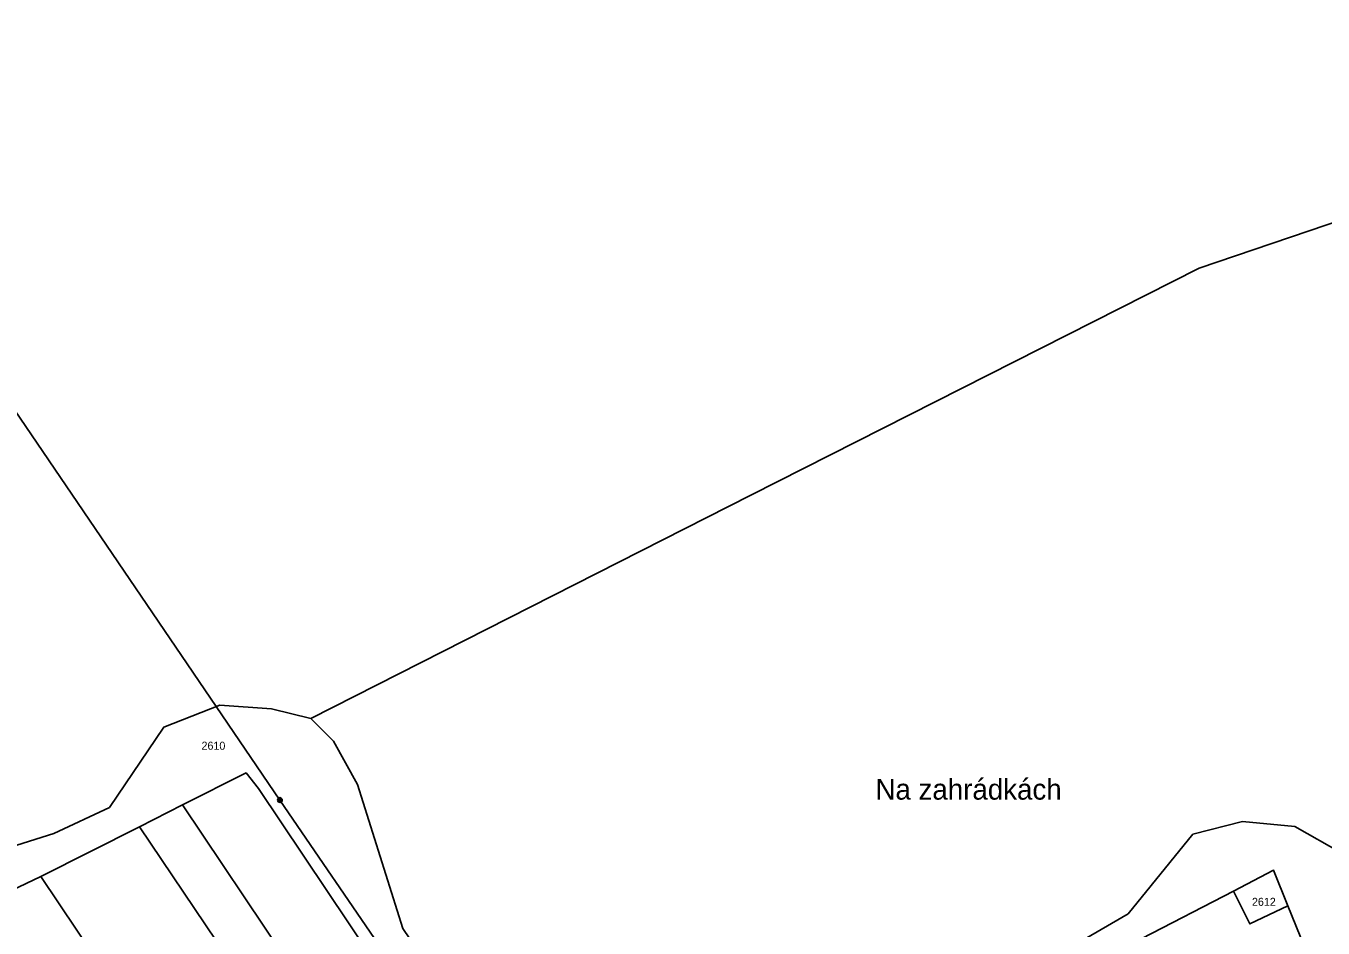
# Model space of a CAD drawing. Extents: x -504988 to -494607, y -1123820 to -1114018.
# Drawn here: x -496996.2 to -496720.6, y -1120122.8 to -1119931 of the extents above; entities that cross this region are included whole.
import ezdxf

# ---------------------------------------------------------------- set-up
doc = ezdxf.new("R2010")
doc.units = 0
for name, color, linetype in [('Hranice parcel', 7, 'Continuous'), ('Parcelní čísla', 7, 'Continuous'), ('Pop  PČ popisy', 7, 'Continuous'), ('Poz předměty', 7, 'Continuous')]:
    doc.layers.add(name, color=color, linetype=linetype)

msp = doc.modelspace()

# ---------------------------------------------------------------- linework, layer by layer
at = {"layer": 'Hranice parcel'}
for p, q in [((-496962.9, -1120096.6), (-496972.04, -1120101.28)), ((-496912.08, -1120172.35), (-496962.9, -1120096.6)), ((-496972.04, -1120101.28), (-496993.01, -1120111.83)), ((-496941.67, -1120146.42), (-496972.04, -1120101.28)), ((-496993.01, -1120111.83), (-497007.06, -1120118.48)), ((-496961.03, -1120159.32), (-496993.01, -1120111.83)), ((-496728.04, -1120118.05), (-496708.89, -1120165.47))]:
    msp.add_line(p, q, dxfattribs=at)
for points in [[(-496935.68, -1120078.2), (-496842.17, -1120030.75), (-496746.91, -1119982.54), (-496603.57, -1119933.82), (-496494.18, -1119931.03), (-496388.32, -1119960.8)], [(-497204, -1120028.5), (-497172.5, -1120054.23), (-497123.03, -1120071.7), (-497083.68, -1120083.61), (-497032.69, -1120104.2), (-497011.42, -1120109.34), (-496990.26, -1120102.66), (-496978.47, -1120097.12), (-496966.92, -1120080.05), (-496955.03, -1120075.41), (-496944.02, -1120076.18), (-496935.68, -1120078.2)], [(-496699.03, -1120160.06), (-496708.47, -1120148.74), (-496711.13, -1120142.51), (-496710.85, -1120118.38), (-496716.62, -1120106.84), (-496726.56, -1120101.15), (-496737.66, -1120100.11), (-496748.22, -1120102.83), (-496762, -1120119.74), (-496835.05, -1120162.21), (-496849.44, -1120169.69), (-496868.7, -1120173.5), (-496886.87, -1120166.04), (-496916.11, -1120122.87), (-496925.75, -1120092.26), (-496930.84, -1120083.06), (-496935.68, -1120078.2)], [(-496946.77, -1120093.09), (-496949.41, -1120089.78), (-496962.9, -1120096.6)], [(-496897.01, -1120167.36), (-496898.6, -1120165), (-496946.77, -1120093.09)], [(-496739.6, -1120114.89), (-496731.09, -1120110.49), (-496728.04, -1120118.05)], [(-496831.83, -1120167.28), (-496759.11, -1120125), (-496739.6, -1120114.89)], [(-496739.6, -1120114.89), (-496736.16, -1120121.88), (-496728.04, -1120118.05)]]:
    msp.add_lwpolyline(points, dxfattribs=at)
at = {"layer": 'Poz předměty'}
for p, q in [((-497011.14, -1119994.3), (-496942.22, -1120095.55)), ((-496942.22, -1120095.55), (-496886.02, -1120177.82))]:
    msp.add_line(p, q, dxfattribs=at)
for radius in [0.5, 0.4, 0.3, 0.2, 0.1]:
    msp.add_circle((-496942.22, -1120095.55), radius, dxfattribs=at)

# ---------------------------------------------------------------- texts
at = {"layer": 'Parcelní čísla'}
for s, p in [('2610', (-496958.89, -1120084.86)), ('2612', (-496735.68, -1120118.04))]:
    msp.add_text(s, height=1.7, dxfattribs=at).set_placement(p)
at = {"layer": 'Pop  PČ popisy'}
msp.add_text('Na zahrádkách', height=4.4, dxfattribs=at).set_placement((-496815.69, -1120095.47))

doc.saveas('drawing.dxf')
